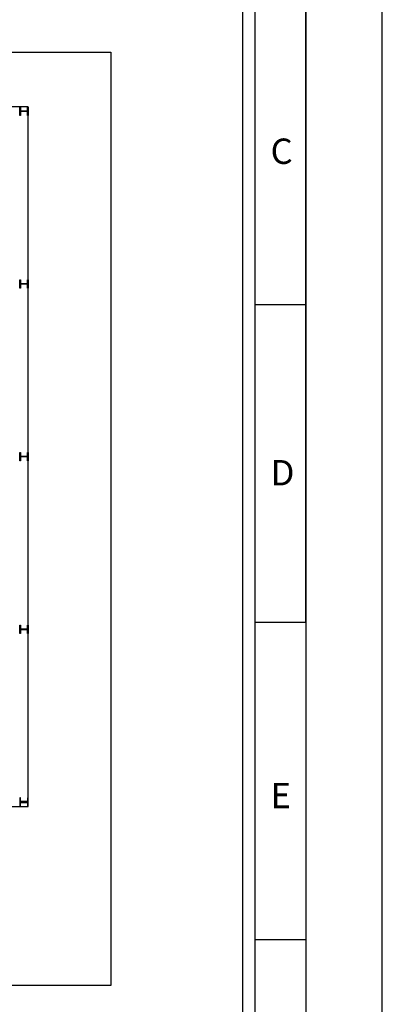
# Model space of a CAD drawing. Header units: millimetres. Extents: x -559 to 10735, y -2326 to 222.
# Tile 461 of 656: x 2663 to 2720, y -875 to -721. Entities that reach past the tile are written whole.
import ezdxf

# ---------------------------------------------------------------- set-up
doc = ezdxf.new("R2010")
doc.units = ezdxf.units.MM
doc.header["$LTSCALE"] = 4
for name, color, linetype in [('Extremos da Area Total', 253, 'Continuous'), ('Modelo', 251, 'Continuous'), ('Planta Baixa', 251, 'Continuous')]:
    doc.layers.add(name, color=color, linetype=linetype)

msp = doc.modelspace()

# ---------------------------------------------------------------- linework, layer by layer
at = {"layer": 'Extremos da Area Total'}
msp.add_lwpolyline([(2174.58, -743.4), (2174.58, -726.48), (2677.39, -726.48), (2677.39, -871.76), (2174.58, -871.76), (2174.58, -746.25)], dxfattribs=at)
at = {"layer": 'Modelo'}
for p, q in [((2707.75, -716.34), (2707.75, -993.16)), ((2707.75, -815.21), (2707.75, -716.34)), ((2707.75, -765.77), (2699.85, -765.77)), ((2699.85, -815.21), (2707.75, -815.21)), ((2707.75, -815.21), (2707.75, -914.07)), ((2707.75, -864.64), (2699.85, -864.64))]:
    msp.add_line(p, q, dxfattribs=at)
for points in [[(2132.36, -1012.94), (2719.62, -1012.94), (2719.62, -597.7), (2132.36, -597.7)], [(2152.13, -993.16), (2699.85, -993.16), (2699.85, -617.48), (2152.13, -617.48)], [(2697.87, -991.19), (2154.11, -991.19), (2154.11, -619.45), (2697.87, -619.45)]]:
    msp.add_lwpolyline(points, close=True, dxfattribs=at)
at = {"layer": 'Planta Baixa'}
for p, q in [((2664.57, -734.99), (2655.83, -734.99)), ((2664.57, -843.86), (2664.57, -734.99)), ((2655.83, -843.86), (2664.57, -843.86))]:
    msp.add_line(p, q, dxfattribs=at)
for points in [[(2664.54, -736.3), (2664.44, -736.3), (2664.44, -735.77, 0.414214), (2664.38, -735.71), (2663.41, -735.71, 0.414214), (2663.36, -735.77), (2663.36, -736.3), (2663.25, -736.3), (2663.25, -735.01), (2663.36, -735.01), (2663.36, -735.55, 0.414214), (2663.41, -735.61), (2664.38, -735.61, 0.414214), (2664.44, -735.55), (2664.44, -735.01), (2664.54, -735.01)], [(2664.54, -763.19), (2664.44, -763.19), (2664.44, -762.65, 0.414214), (2664.38, -762.59), (2663.41, -762.59, 0.414214), (2663.36, -762.65), (2663.36, -763.19), (2663.25, -763.19), (2663.25, -761.9), (2663.36, -761.9), (2663.36, -762.43, 0.414214), (2663.41, -762.49), (2664.38, -762.49, 0.414214), (2664.44, -762.43), (2664.44, -761.9), (2664.54, -761.9)], [(2664.54, -790.07), (2664.44, -790.07), (2664.44, -789.53, 0.414214), (2664.38, -789.48), (2663.41, -789.48, 0.414214), (2663.36, -789.53), (2663.36, -790.07), (2663.25, -790.07), (2663.25, -788.78), (2663.36, -788.78), (2663.36, -789.31, 0.414214), (2663.41, -789.37), (2664.38, -789.37, 0.414214), (2664.44, -789.31), (2664.44, -788.78), (2664.54, -788.78)], [(2664.54, -816.95), (2664.44, -816.95), (2664.44, -816.41, 0.414214), (2664.38, -816.36), (2663.41, -816.36, 0.414214), (2663.36, -816.41), (2663.36, -816.95), (2663.25, -816.95), (2663.25, -815.66), (2663.36, -815.66), (2663.36, -816.2, 0.414214), (2663.41, -816.25), (2664.38, -816.25, 0.414214), (2664.44, -816.2), (2664.44, -815.66), (2664.54, -815.66)], [(2664.54, -842.54), (2664.44, -842.54), (2664.44, -843.08, -0.414214), (2664.38, -843.13), (2663.41, -843.13, -0.414214), (2663.36, -843.08), (2663.36, -842.54), (2663.25, -842.54), (2663.25, -843.83), (2663.36, -843.83), (2663.36, -843.29, -0.414214), (2663.41, -843.24), (2664.38, -843.24, -0.414214), (2664.44, -843.29), (2664.44, -843.83), (2664.54, -843.83)]]:
    msp.add_lwpolyline(points, format="xyb", close=True, dxfattribs=at)

# ---------------------------------------------------------------- texts
at = {"layer": 'Modelo', "char_height": 3.95, "attachment_point": 1}
for s, insert in [('C', (2702.25, -739.91)), ('D', (2702.25, -789.95)), ('E', (2702.25, -840.2))]:
    msp.add_mtext_dynamic_manual_height_columns(s, width=54.2922, gutter_width=19.77, heights=[0], dxfattribs=dict(at, insert=insert))

doc.saveas('drawing.dxf')
